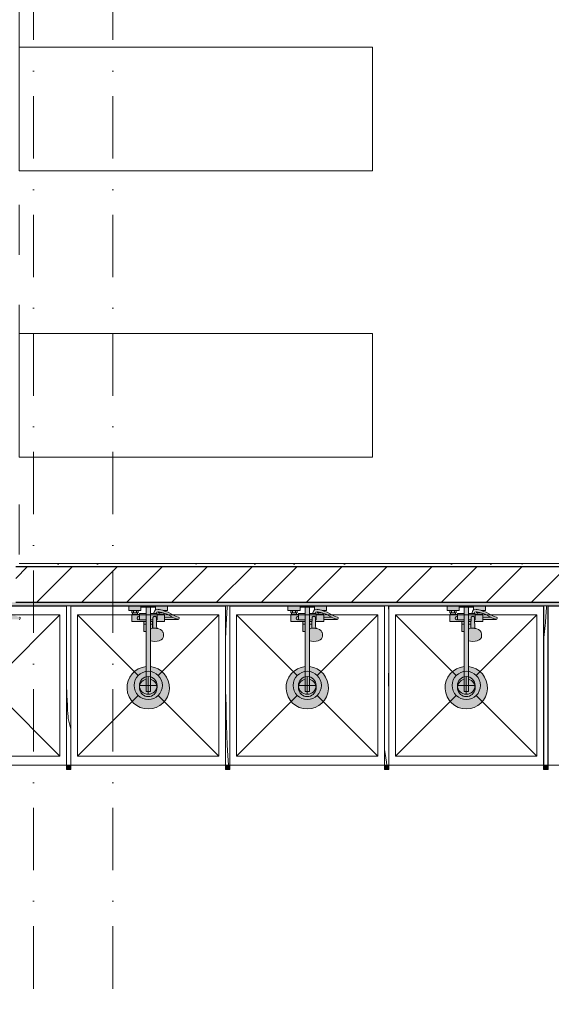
# Model space of a CAD drawing. Header units: millimetres. Extents: x -59761 to 112741, y -57975 to 46221.
# Tile 325 of 421: x 62923 to 65931, y -35312 to -29747. Entities that reach past the tile are written whole.
import ezdxf

# ---------------------------------------------------------------- set-up
doc = ezdxf.new("R2010")
doc.units = ezdxf.units.MM
for name, pattern in [('Wipeout_Contour', [1000, 0, -1000]), ('Штриховая', [564.444447, 282.222223, -282.222223]), ('Штрихпунктирная', [670.277762, 352.777767, -176.388884, 0, -141.111112])]:
    doc.linetypes.add(name, pattern=pattern)
for name, color, linetype in [('Интерьер - конструкции мебели', 7, 'Continuous'), ('Интерьер - Оборудование', 7, 'Continuous'), ('Интерьер - Сантехника', 7, 'Continuous'), ('Конструктив - Стены Блок 200 нов', 7, 'Continuous'), ('Элемент Модели - Зона', 7, 'Continuous'), ('Элемент Модели - Оси', 2, 'Continuous')]:
    doc.layers.add(name, color=color, linetype=linetype)
pattern_1 = [(45, (-45000, -53650), (-111.36932, 111.36932), [0, -105, 0, -157.5]), (110, (-44650, -53650), (148.00159, 53.86817), [0, -77, 0, -133])]

# ---------------------------------------------------------------- blocks, each defined once
blk = doc.blocks.new('*X589', base_point=(2412685.8, -340475.5))
at = {"layer": 'Интерьер - Оборудование', "color": 7, "linetype": 'Continuous', "lineweight": 15}
for p, q in [((2523586.9, -319590.9), (2523587.8, -319577.2)), ((2523587.8, -319577.2), (2523588.6, -319563.5)), ((2523588.6, -319563.5), (2523589.1, -319549.7)), ((2523589.1, -319549.7), (2523589.5, -319536)), ((2523589.5, -319535.4), (2523589.5, -319536)), ((2523581.6, -319645.6), (2523583.2, -319632)), ((2523583.2, -319632), (2523584.6, -319618.3)), ((2523584.6, -319618.3), (2523585.9, -319604.6)), ((2523585.9, -319604.6), (2523586.9, -319590.9)), ((2523573.8, -319715.1), (2523581.6, -319645.6))]:
    blk.add_line(p, q, dxfattribs=at)
blk = doc.blocks.new('*X590', base_point=(2412685.8, -340475.5))
at = {"layer": 'Интерьер - Оборудование', "color": 7, "linetype": 'Continuous', "lineweight": 15}
for p, q in [((2522697.8, -319575.9), (2522695.1, -319535.4)), ((2522696.9, -319876.7), (2522697.8, -319823.2)), ((2522696.4, -319953), (2522696.9, -319876.7)), ((2522696.8, -320029.4), (2522696.4, -319953)), ((2522697.8, -320096.8), (2522696.8, -320029.4)), ((2522673.8, -320346.6), (2522677.5, -320370.2)), ((2522677.5, -320370.2), (2522681, -320394.5)), ((2522681, -320394.5), (2522684, -320418.8)), ((2522684, -320418.8), (2522685.8, -320435.4))]:
    blk.add_line(p, q, dxfattribs=at)
blk = doc.blocks.new('*X591', base_point=(2412685.8, -340475.5))
at = {"layer": 'Интерьер - Оборудование', "color": 7, "linetype": 'Continuous', "lineweight": 15}
for p, q in [((2521778.6, -319609.7), (2521782.7, -319543.8)), ((2521782.7, -319543.8), (2521783.3, -319535.4)), ((2521775.5, -319675.8), (2521778.6, -319609.7)), ((2521773.8, -319726.6), (2521775.5, -319675.8)), ((2521774, -320028.4), (2521773.8, -320021.1)), ((2521774.4, -320039.5), (2521774, -320028.4)), ((2521774.8, -320050.5), (2521774.4, -320039.5)), ((2521775.2, -320061.6), (2521774.8, -320050.5)), ((2521775.6, -320072.7), (2521775.2, -320061.6)), ((2521776.1, -320083.8), (2521775.6, -320072.7)), ((2521776.6, -320094.9), (2521776.1, -320083.8)), ((2521777.3, -320152.1), (2521776.6, -320094.9)), ((2521778.7, -320209.2), (2521777.3, -320152.1)), ((2521780.7, -320266.4), (2521778.7, -320209.2)), ((2521783.4, -320323.4), (2521780.7, -320266.4)), ((2521786.8, -320380.5), (2521783.4, -320323.4)), ((2521790.7, -320435.4), (2521786.8, -320380.5))]:
    blk.add_line(p, q, dxfattribs=at)
blk = doc.blocks.new('*X592', base_point=(2412685.8, -340475.5))
at = {"layer": 'Интерьер - Оборудование', "color": 7, "linetype": 'Continuous', "lineweight": 15}
for p, q in [((2520874.3, -320015.3), (2520873.8, -320000.3)), ((2520875.4, -320042), (2520874.3, -320015.3)), ((2520876.7, -320068.6), (2520875.4, -320042)), ((2520878.2, -320095.2), (2520876.7, -320068.6)), ((2520879.8, -320121.7), (2520878.2, -320095.2)), ((2520881.7, -320148.3), (2520879.8, -320121.7)), ((2520882, -320156.2), (2520881.7, -320148.3)), ((2520882.7, -320164.1), (2520882, -320156.2)), ((2520883.6, -320171.9), (2520882.7, -320164.1)), ((2520884.8, -320179.7), (2520883.6, -320171.9)), ((2520886.2, -320187.5), (2520884.8, -320179.7)), ((2520887.9, -320195.2), (2520886.2, -320187.5)), ((2520889.9, -320202.9), (2520887.9, -320195.2)), ((2520892.2, -320210.4), (2520889.9, -320202.9)), ((2520897.8, -320230.2), (2520892.2, -320210.4))]:
    blk.add_line(p, q, dxfattribs=at)

msp = doc.modelspace()

# ---------------------------------------------------------------- linework, layer by layer
at = {"layer": 'Интерьер - конструкции мебели', "color": 7, "linetype": 'Continuous', "lineweight": 15, "flags": 128}
for points in [[(62920, -29901.27), (62920, -30601.17), (64919.41, -30601.17), (64919.41, -29901.27)], [(62920, -31519.99), (62920, -32219.89), (64919.41, -32219.89), (64919.41, -31519.99)]]:
    msp.add_lwpolyline(points, close=True, dxfattribs=at)
at = {"layer": 'Интерьер - Оборудование', "color": 7, "linetype": 'Continuous', "lineweight": 5}
for p, q in [((63561.03, -33099.89), (63589.03, -33099.89)), ((63561.03, -33107.89), (63589.03, -33107.89)), ((63600.03, -33107.89), (63600.03, -33139.89)), ((63638.03, -33103.89), (63638.03, -33204.89)), ((63662.03, -33256.93), (63662.03, -33103.89)), ((63694.49, -33103.89), (63680.63, -33103.89)), ((63700.03, -33139.89), (63700.03, -33107.89)), ((63700.03, -33111.89), (63700.03, -33109.16)), ((63700.03, -33115), (63700.03, -33111.89)), ((63700.03, -33118.37), (63700.03, -33115)), ((63708.39, -33093.75), (63706.82, -33093.47)), ((63727.5, -33097.44), (63708.39, -33093.75)), ((63711.03, -33099.89), (63716.03, -33099.89)), ((63739.03, -33107.89), (63711.03, -33107.89)), ((63716.03, -33095.23), (63716.03, -33099.89)), ((63716.03, -33099.89), (63734.03, -33099.89)), ((63739.03, -33101.52), (63727.5, -33097.44)), ((63734.03, -33099.75), (63734.03, -33099.89)), ((63734.03, -33099.89), (63734.41, -33099.89)), ((64461.03, -33099.89), (64489.03, -33099.89)), ((64461.03, -33107.89), (64489.03, -33107.89)), ((64500.03, -33107.89), (64500.03, -33139.89)), ((64538.03, -33103.89), (64538.03, -33204.89)), ((64562.03, -33256.93), (64562.03, -33103.89)), ((64594.49, -33103.89), (64580.63, -33103.89)), ((64600.03, -33139.89), (64600.03, -33107.89)), ((64600.03, -33111.89), (64600.03, -33109.16)), ((64600.03, -33115), (64600.03, -33111.89)), ((64600.03, -33118.37), (64600.03, -33115)), ((64608.39, -33093.75), (64606.82, -33093.47)), ((64627.5, -33097.44), (64608.39, -33093.75)), ((64611.03, -33099.89), (64616.03, -33099.89)), ((64639.03, -33107.89), (64611.03, -33107.89)), ((64616.03, -33095.23), (64616.03, -33099.89)), ((64616.03, -33099.89), (64634.03, -33099.89)), ((64639.03, -33101.52), (64627.5, -33097.44)), ((64634.03, -33099.75), (64634.03, -33099.89)), ((64634.03, -33099.89), (64634.41, -33099.89)), ((65361.03, -33099.89), (65389.03, -33099.89)), ((65361.03, -33107.89), (65389.03, -33107.89)), ((65400.03, -33107.89), (65400.03, -33139.89)), ((65438.03, -33103.89), (65438.03, -33204.89)), ((65462.03, -33256.93), (65462.03, -33103.89)), ((65494.49, -33103.89), (65480.63, -33103.89)), ((65500.03, -33139.89), (65500.03, -33107.89)), ((65500.03, -33111.89), (65500.03, -33109.16)), ((65500.03, -33115), (65500.03, -33111.89)), ((65500.03, -33118.37), (65500.03, -33115)), ((65508.39, -33093.75), (65506.82, -33093.47)), ((65527.5, -33097.44), (65508.39, -33093.75)), ((65511.03, -33099.89), (65516.03, -33099.89)), ((65539.03, -33107.89), (65511.03, -33107.89)), ((65516.03, -33095.23), (65516.03, -33099.89)), ((65516.03, -33099.89), (65534.03, -33099.89)), ((65539.03, -33101.52), (65527.5, -33097.44)), ((65534.03, -33099.75), (65534.03, -33099.89)), ((65534.03, -33099.89), (65534.41, -33099.89)), ((63600.03, -33139.89), (63638.03, -33139.89)), ((63625.04, -33147.89), (63638.03, -33147.89)), ((63625.04, -33162.89), (63638.03, -33162.89)), ((63676.88, -33139.89), (63662.03, -33139.89)), ((63676.78, -33147.89), (63662.03, -33147.89)), ((63675.03, -33162.89), (63662.03, -33162.89)), ((63675.03, -33147.89), (63675.03, -33187.4)), ((63676.02, -33187.16), (63676.53, -33168.95)), ((63676.53, -33168.95), (63677.03, -33126.71)), ((63677.03, -33126.71), (63677.27, -33125.07)), ((63677.27, -33125.07), (63677.97, -33123.54)), ((63677.97, -33123.54), (63679.08, -33122.23)), ((63679.08, -33122.23), (63680.53, -33121.22)), ((63680.53, -33121.22), (63682.02, -33120.66)), ((63682.03, -33120.65), (63682.02, -33120.66)), ((63684.44, -33119.47), (63682.03, -33120.65)), ((63682.03, -33120.66), (63682.22, -33120.59)), ((63682.22, -33120.59), (63684.03, -33120.37)), ((63684.03, -33120.37), (63690.03, -33120.37)), ((63687.03, -33119.07), (63684.44, -33119.47)), ((63689.62, -33119.47), (63687.03, -33119.07)), ((63692.03, -33120.65), (63689.62, -33119.47)), ((63690.03, -33120.37), (63691.84, -33120.59)), ((63691.84, -33120.59), (63692.03, -33120.66)), ((63692.03, -33120.65), (63692.05, -33120.66)), ((63692.05, -33120.66), (63693.53, -33121.22)), ((63693.53, -33121.22), (63694.98, -33122.23)), ((63694.98, -33122.23), (63696.09, -33123.54)), ((63696.09, -33123.54), (63696.79, -33125.07)), ((63696.79, -33125.07), (63697.03, -33126.71)), ((63697.28, -33147.89), (63697.03, -33126.71)), ((63700.03, -33139.89), (63697.19, -33139.89)), ((63743.03, -33123.39), (63743.03, -33136.39)), ((63803.47, -33131.64), (63784.48, -33123.39)), ((63817.02, -33136.07), (63803.47, -33131.64)), ((63817.02, -33136.07), (63819.03, -33136.39)), ((64500.03, -33139.89), (64538.03, -33139.89)), ((64525.04, -33147.89), (64538.03, -33147.89)), ((64525.04, -33162.89), (64538.03, -33162.89)), ((64576.88, -33139.89), (64562.03, -33139.89)), ((64576.78, -33147.89), (64562.03, -33147.89)), ((64575.03, -33162.89), (64562.03, -33162.89)), ((64575.03, -33147.89), (64575.03, -33187.4)), ((64576.02, -33187.16), (64576.53, -33168.95)), ((64576.53, -33168.95), (64577.03, -33126.71)), ((64577.03, -33126.71), (64577.27, -33125.07)), ((64577.27, -33125.07), (64577.97, -33123.54)), ((64577.97, -33123.54), (64579.08, -33122.23)), ((64579.08, -33122.23), (64580.53, -33121.22)), ((64580.53, -33121.22), (64582.02, -33120.66)), ((64582.03, -33120.65), (64582.02, -33120.66)), ((64584.44, -33119.47), (64582.03, -33120.65)), ((64582.03, -33120.66), (64582.22, -33120.59)), ((64582.22, -33120.59), (64584.03, -33120.37)), ((64584.03, -33120.37), (64590.03, -33120.37)), ((64587.03, -33119.07), (64584.44, -33119.47)), ((64589.62, -33119.47), (64587.03, -33119.07)), ((64592.03, -33120.65), (64589.62, -33119.47)), ((64590.03, -33120.37), (64591.84, -33120.59)), ((64591.84, -33120.59), (64592.03, -33120.66)), ((64592.03, -33120.65), (64592.05, -33120.66)), ((64592.05, -33120.66), (64593.53, -33121.22)), ((64593.53, -33121.22), (64594.98, -33122.23)), ((64594.98, -33122.23), (64596.09, -33123.54)), ((64596.09, -33123.54), (64596.79, -33125.07)), ((64596.79, -33125.07), (64597.03, -33126.71)), ((64597.28, -33147.89), (64597.03, -33126.71)), ((64600.03, -33139.89), (64597.19, -33139.89)), ((64643.03, -33123.39), (64643.03, -33136.39)), ((64703.47, -33131.64), (64684.48, -33123.39)), ((64717.02, -33136.07), (64703.47, -33131.64)), ((64717.02, -33136.07), (64719.03, -33136.39)), ((65400.03, -33139.89), (65438.03, -33139.89)), ((65425.04, -33147.89), (65438.03, -33147.89)), ((65425.04, -33162.89), (65438.03, -33162.89)), ((65476.88, -33139.89), (65462.03, -33139.89)), ((65476.78, -33147.89), (65462.03, -33147.89)), ((65475.03, -33162.89), (65462.03, -33162.89)), ((65475.03, -33147.89), (65475.03, -33187.4)), ((65476.02, -33187.16), (65476.53, -33168.95)), ((65476.53, -33168.95), (65477.03, -33126.71)), ((65477.03, -33126.71), (65477.27, -33125.07)), ((65477.27, -33125.07), (65477.97, -33123.54)), ((65477.97, -33123.54), (65479.08, -33122.23)), ((65479.08, -33122.23), (65480.53, -33121.22)), ((65480.53, -33121.22), (65482.02, -33120.66)), ((65482.03, -33120.65), (65482.02, -33120.66)), ((65484.44, -33119.47), (65482.03, -33120.65)), ((65482.03, -33120.66), (65482.22, -33120.59)), ((65482.22, -33120.59), (65484.03, -33120.37)), ((65484.03, -33120.37), (65490.03, -33120.37)), ((65487.03, -33119.07), (65484.44, -33119.47)), ((65489.62, -33119.47), (65487.03, -33119.07)), ((65492.03, -33120.65), (65489.62, -33119.47)), ((65490.03, -33120.37), (65491.84, -33120.59)), ((65491.84, -33120.59), (65492.03, -33120.66)), ((65492.03, -33120.65), (65492.05, -33120.66)), ((65492.05, -33120.66), (65493.53, -33121.22)), ((65493.53, -33121.22), (65494.98, -33122.23)), ((65494.98, -33122.23), (65496.09, -33123.54)), ((65496.09, -33123.54), (65496.79, -33125.07)), ((65496.79, -33125.07), (65497.03, -33126.71)), ((65497.28, -33147.89), (65497.03, -33126.71)), ((65500.03, -33139.89), (65497.19, -33139.89)), ((65543.03, -33123.39), (65543.03, -33136.39)), ((65603.47, -33131.64), (65584.48, -33123.39)), ((65617.02, -33136.07), (65603.47, -33131.64)), ((65617.02, -33136.07), (65619.03, -33136.39)), ((63662.03, -33188.23), (63662.09, -33188.19)), ((63664.23, -33190.1), (63662.03, -33191.07)), ((63662.09, -33202.27), (63662.03, -33202.23)), ((63669.41, -33188.73), (63664.23, -33190.1)), ((63677.91, -33186.71), (63669.41, -33188.73)), ((63687.03, -33186.03), (63677.91, -33186.71)), ((63696.16, -33186.71), (63687.03, -33186.03)), ((63698.04, -33187.16), (63696.16, -33186.71)), ((64562.03, -33188.23), (64562.09, -33188.19)), ((64564.23, -33190.1), (64562.03, -33191.07)), ((64562.09, -33202.27), (64562.03, -33202.23)), ((64569.41, -33188.73), (64564.23, -33190.1)), ((64577.91, -33186.71), (64569.41, -33188.73)), ((64587.03, -33186.03), (64577.91, -33186.71)), ((64596.16, -33186.71), (64587.03, -33186.03)), ((64598.04, -33187.16), (64596.16, -33186.71)), ((65462.03, -33188.23), (65462.09, -33188.19)), ((65464.23, -33190.1), (65462.03, -33191.07)), ((65462.09, -33202.27), (65462.03, -33202.23)), ((65469.41, -33188.73), (65464.23, -33190.1)), ((65477.91, -33186.71), (65469.41, -33188.73)), ((65487.03, -33186.03), (65477.91, -33186.71)), ((65496.16, -33186.71), (65487.03, -33186.03)), ((65498.04, -33187.16), (65496.16, -33186.71)), ((63638.03, -33403.49), (63638.03, -33544.89)), ((63662.03, -33403.49), (63662.03, -33544.89)), ((64538.03, -33403.49), (64538.03, -33544.89)), ((64562.03, -33403.49), (64562.03, -33544.89)), ((65438.03, -33403.49), (65438.03, -33544.89)), ((65462.03, -33403.49), (65462.03, -33544.89)), ((63638.03, -33544.89), (63662.03, -33544.89)), ((64538.03, -33544.89), (64562.03, -33544.89)), ((65438.03, -33544.89), (65462.03, -33544.89))]:
    msp.add_line(p, q, dxfattribs=at)
at = {"layer": 'Интерьер - Оборудование', "color": 7, "linetype": 'Continuous', "lineweight": 15}
for p, q in [((63188.03, -33959.89), (63187.53, -33959.89)), ((63212.03, -33959.89), (63212.53, -33959.89)), ((64088.03, -33959.89), (64087.53, -33959.89)), ((64112.03, -33959.89), (64112.53, -33959.89)), ((64988.03, -33959.89), (64987.53, -33959.89)), ((65012.03, -33959.89), (65012.53, -33959.89)), ((65888.03, -33959.89), (65887.53, -33959.89)), ((65912.03, -33959.89), (65912.53, -33959.89))]:
    msp.add_line(p, q, dxfattribs=at)
at = {"layer": 'Интерьер - Оборудование', "color": 7, "linetype": 'Continuous', "lineweight": 5, "flags": 128}
for points in [[(63700.03, -33103.89), (63694.49, -33103.89), (63698.2, -33094.86), (63706.82, -33093.47), (63707.03, -33093.51), (63707.03, -33099.89), (63711.03, -33099.89), (63711.03, -33107.89), (63700.03, -33107.89)], [(63739.03, -33107.89), (63739.03, -33101.52), (63756.94, -33107.86), (63783.07, -33122.78), (63784.48, -33123.39), (63743.03, -33123.39), (63743.03, -33107.89)], [(64600.03, -33103.89), (64594.49, -33103.89), (64598.2, -33094.86), (64606.82, -33093.47), (64607.03, -33093.51), (64607.03, -33099.89), (64611.03, -33099.89), (64611.03, -33107.89), (64600.03, -33107.89)], [(64639.03, -33107.89), (64639.03, -33101.52), (64656.94, -33107.86), (64683.07, -33122.78), (64684.48, -33123.39), (64643.03, -33123.39), (64643.03, -33107.89)], [(65500.03, -33103.89), (65494.49, -33103.89), (65498.2, -33094.86), (65506.82, -33093.47), (65507.03, -33093.51), (65507.03, -33099.89), (65511.03, -33099.89), (65511.03, -33107.89), (65500.03, -33107.89)], [(65539.03, -33107.89), (65539.03, -33101.52), (65556.94, -33107.86), (65583.07, -33122.78), (65584.48, -33123.39), (65543.03, -33123.39), (65543.03, -33107.89)]]:
    msp.add_lwpolyline(points, close=True, dxfattribs=at)
msp.add_lwpolyline([(62919.03, -33136.39, 0.8537531), (62921.05, -33123.71)], format="xyb", dxfattribs=at)
at = {"layer": 'Интерьер - Оборудование', "color": 7, "linetype": 'Continuous', "lineweight": 5}
for centre, radius, start, end in [((63595.53, -33129.89), 9, 60, 300), ((64495.53, -33129.89), 9, 60, 300), ((65395.53, -33129.89), 9, 60, 300), ((63650.03, -33522.89), 50, 103.88654, 76.11346), ((64550.03, -33522.89), 50, 103.88654, 76.11346), ((65450.03, -33522.89), 50, 103.88654, 76.11346)]:
    msp.add_arc(centre, radius, start, end, dxfattribs=at)
at = {"layer": 'Интерьер - Сантехника', "color": 7, "linetype": 'Continuous', "lineweight": 5}
for p, q in [((63150.03, -33109.89), (62350.03, -33109.89)), ((63150.03, -33109.89), (62806.6, -33453.32)), ((63150.03, -33909.89), (63150.03, -33109.89)), ((63250.03, -33109.89), (63250.03, -33909.89)), ((64050.03, -33109.89), (63250.03, -33109.89)), ((63250.03, -33109.89), (63593.46, -33453.32)), ((64050.03, -33109.89), (63706.6, -33453.32)), ((64050.03, -33909.89), (64050.03, -33109.89)), ((64150.03, -33109.89), (64150.03, -33909.89)), ((64950.03, -33109.89), (64150.03, -33109.89)), ((64150.03, -33109.89), (64493.46, -33453.32)), ((64950.03, -33109.89), (64606.6, -33453.32)), ((64950.03, -33909.89), (64950.03, -33109.89)), ((65050.03, -33109.89), (65050.03, -33909.89)), ((65850.03, -33109.89), (65050.03, -33109.89)), ((65050.03, -33109.89), (65393.46, -33453.32)), ((65850.03, -33109.89), (65506.6, -33453.32)), ((65850.03, -33909.89), (65850.03, -33109.89)), ((63650.03, -33559.89), (63650.03, -33459.89)), ((64550.03, -33559.89), (64550.03, -33459.89)), ((65450.03, -33559.89), (65450.03, -33459.89)), ((63600.03, -33509.89), (63700.03, -33509.89)), ((64500.03, -33509.89), (64600.03, -33509.89)), ((65400.03, -33509.89), (65500.03, -33509.89)), ((63150.03, -33909.89), (62806.6, -33566.45)), ((63250.03, -33909.89), (63593.46, -33566.45)), ((64050.03, -33909.89), (63706.6, -33566.45)), ((64150.03, -33909.89), (64493.46, -33566.45)), ((64950.03, -33909.89), (64606.6, -33566.45)), ((65050.03, -33909.89), (65393.46, -33566.45)), ((65850.03, -33909.89), (65506.6, -33566.45)), ((62350.03, -33909.89), (63150.03, -33909.89)), ((63250.03, -33909.89), (64050.03, -33909.89)), ((64150.03, -33909.89), (64950.03, -33909.89)), ((65050.03, -33909.89), (65850.03, -33909.89))]:
    msp.add_line(p, q, dxfattribs=at)
for centre, radius in [((63650.03, -33509.89), 80), ((64550.03, -33509.89), 80), ((65450.03, -33509.89), 80), ((63650.03, -33509.89), 50), ((64550.03, -33509.89), 50), ((65450.03, -33509.89), 50)]:
    msp.add_circle(centre, radius, dxfattribs=at)
at = {"layer": 'Элемент Модели - Зона', "color": 253, "linetype": 'Штриховая', "lineweight": 15, "flags": 128}
msp.add_lwpolyline([(-8890, -17680), (-3119.74, -17680), (-3119.74, -14858.42), (142.53, -11594.86), (156.67, -11609), (156.67, -11580), (18300, -11580), (18300, -11600), (32399.73, -11600), (32399.73, -11580), (69081.36, -11580), (72316.72, -14823.47), (72320.06, -15158.11), (72320.06, -17695), (72360, -17695), (72360, -19700), (72120, -19700), (72120, -18300), (71700, -18300), (71700, -17900), (63300, -17900), (63300, -18300), (62700, -18300), (62700, -17900), (54320, -17900), (54320, -27030), (62700, -27030), (62700, -26350), (63300, -26350), (63300, -27540), (67380, -27540), (67380, -26630), (67500, -26630), (67500, -27660), (62920, -27660), (62920, -32819.89), (72120, -32819.89), (72120, -27750), (71650, -27750), (71650, -26250), (72120, -26250), (72120, -21200), (72360, -21200), (72360, -33849.94), (72120, -33849.94), (72120, -33059.89), (54320, -33059.89), (54320, -39349.94), (72120, -39349.94), (72120, -36299.94), (71700.06, -36299.94), (71700.06, -35674.44), (72120, -35674.44), (72120, -35349.94), (72360, -35349.94), (72360, -35679.94), (75850, -35679.94), (75850, -16794.88), (75238.88, -16794.88), (75238.88, -9000), (80700, -9000), (80700, -8700), (81300, -8700), (81300, -9000), (87517.1, -9000), (87517.1, -320), (85530, -320), (85530, 300), (84182.9, 300), (81300, 300), (81300, -300), (80700, -300), (80700, 212.5), (79799.78, 212.5), (72300, 212.5), (72300, -300), (71700, -300), (71700, 212.5), (63300, 212.5), (63300, -300), (62700, -300), (62700, 212.5), (54300, 212.5), (54300, -300), (53700, -300), (53700, 212.5), (45650, 212.5), (45650, -300), (45050, -300), (44950, -300), (44950, -5367.2), (32450.06, -5367.2), (32450.06, -200), (32450.06, 7690), (32460.06, 7690), (32460.06, 13850), (29720, 13850), (29720, 5730), (28964.53, 5730), (28964.53, 212), (27300.06, 212), (27300.06, -300), (26700.06, -300), (26700.06, 212), (18300, 212), (18300, -300), (17700, -300), (17700, 212), (16025.03, 212), (16025.03, -7500), (16025.03, -9042.59), (9300, -9042.59), (9300, -9300), (8700, -9300), (8700, -9042.59), (300, -9042.59), (300, -9300), (-300, -9300), (-300, -9042.59), (-8250, -9042.59), (-8250, -9300), (-8850, -9300), (-8850, -9042.59), (-8890, -9042.59)], close=True, dxfattribs=at)

# ---------------------------------------------------------------- next in the draw order: wipeouts: each hides what was drawn before it
at = {"color": 254, "linetype": 'Wipeout_Contour', "lineweight": 0, "ltscale": 10172047.17420937}
msp.add_wipeout([(62920, -32839.89), (67480.16, -32839.89), (67480.16, -32819.89), (62920, -32819.89)], dxfattribs=at).dxf.layer = 'Конструктив - Стены Блок 200 нов'
at = {"color": 254, "linetype": 'Wipeout_Contour', "lineweight": 0, "ltscale": 10164301.12336527}
msp.add_wipeout([(54320, -33059.89), (72120, -33059.89), (72120, -33039.89), (54320, -33039.89)], dxfattribs=at).dxf.layer = 'Конструктив - Стены Блок 200 нов'

# ---------------------------------------------------------------- next in the draw order: hatches: boundary and pattern name
at = {"layer": 'Конструктив - Стены Блок 200 нов', "linetype": 'Continuous', "lineweight": 5}
h = msp.add_hatch(dxfattribs=at)
h.set_pattern_fill('ШТУКАТУРКА__ГИПС_01_000D', color=252, style=0, pattern_type=2)
h.set_pattern_definition(pattern_1)
h.paths.add_polyline_path([(62920, -32839.89), (67480.16, -32839.89), (67480.16, -32819.89), (62920, -32819.89)])
h = msp.add_hatch(dxfattribs=at)
h.set_pattern_fill('ШТУКАТУРКА__ГИПС_01_000D', color=252, style=0, pattern_type=2)
h.set_pattern_definition(pattern_1)
h.paths.add_polyline_path([(54320, -33059.89), (72120, -33059.89), (72120, -33039.89), (54320, -33039.89)])

# ---------------------------------------------------------------- next in the draw order: linework, layer by layer
at = {"layer": 'Интерьер - Оборудование', "color": 7, "linetype": 'Continuous', "lineweight": 5}
for p, q in [((63557.03, -33085.89), (63593.03, -33085.89)), ((63566.03, -33085.89), (63566.03, -33099.89)), ((63584.03, -33085.89), (63584.03, -33099.89)), ((63638.03, -33067.89), (63662.03, -33067.89)), ((63691.56, -33082.87), (63691.03, -33083.11)), ((63692.79, -33082.61), (63691.56, -33082.87)), ((63705.97, -33080.45), (63692.79, -33082.61)), ((63707.21, -33080.39), (63705.97, -33080.45)), ((63711.71, -33081.25), (63707.21, -33080.39)), ((63731.05, -33084.93), (63711.71, -33081.25)), ((63743.03, -33089.18), (63731.05, -33084.93)), ((63732.16, -33085.38), (63732.15, -33085.37)), ((63733.74, -33085.89), (63743.03, -33085.89)), ((64457.03, -33085.89), (64493.03, -33085.89)), ((64466.03, -33085.89), (64466.03, -33099.89)), ((64484.03, -33085.89), (64484.03, -33099.89)), ((64538.03, -33067.89), (64562.03, -33067.89)), ((64591.56, -33082.87), (64591.03, -33083.11)), ((64592.79, -33082.61), (64591.56, -33082.87)), ((64605.97, -33080.45), (64592.79, -33082.61)), ((64607.21, -33080.39), (64605.97, -33080.45)), ((64611.71, -33081.25), (64607.21, -33080.39)), ((64631.05, -33084.93), (64611.71, -33081.25)), ((64643.03, -33089.18), (64631.05, -33084.93)), ((64632.16, -33085.38), (64632.15, -33085.37)), ((64633.74, -33085.89), (64643.03, -33085.89)), ((65357.03, -33085.89), (65393.03, -33085.89)), ((65366.03, -33085.89), (65366.03, -33099.89)), ((65384.03, -33085.89), (65384.03, -33099.89)), ((65438.03, -33067.89), (65462.03, -33067.89)), ((65491.56, -33082.87), (65491.03, -33083.11)), ((65492.79, -33082.61), (65491.56, -33082.87)), ((65505.97, -33080.45), (65492.79, -33082.61)), ((65507.21, -33080.39), (65505.97, -33080.45)), ((65511.71, -33081.25), (65507.21, -33080.39)), ((65531.05, -33084.93), (65511.71, -33081.25)), ((65543.03, -33089.18), (65531.05, -33084.93)), ((65532.16, -33085.38), (65532.15, -33085.37)), ((65533.74, -33085.89), (65543.03, -33085.89))]:
    msp.add_line(p, q, dxfattribs=at)

# ---------------------------------------------------------------- next in the draw order: wipeouts: each hides what was drawn before it
at = {"color": 254, "linetype": 'Wipeout_Contour', "lineweight": 0, "ltscale": 10181269.20681974}
msp.add_wipeout([(62900, -33039.89), (72120, -33039.89), (72120, -32839.89), (62900, -32839.89)], dxfattribs=at).dxf.layer = 'Конструктив - Стены Блок 200 нов'

# ---------------------------------------------------------------- next in the draw order: hatches: boundary and pattern name
at = {"layer": 'Интерьер - Оборудование', "linetype": 'Continuous', "lineweight": 0}
h = msp.add_hatch(color=255, dxfattribs=at)
h.paths.add_polyline_path([(62738.03, -33403.49, 19.9498744), (62762.03, -33403.49), (62762.03, -33256.93), (62774.09, -33259.79), (62787.03, -33260.77), (62799.97, -33259.79), (62812.03, -33256.93), (62822.39, -33252.37), (62830.33, -33246.43), (62835.33, -33239.51), (62837.03, -33232.09), (62837.03, -33221.44), (62836.52, -33218.26), (62834.83, -33210.91), (62833.39, -33208.17), (62828.59, -33201.54), (62826.53, -33199.67), (62819.28, -33194.26), (62809.84, -33190.1), (62804.66, -33188.73), (62798.04, -33187.16), (62797.53, -33168.95), (62797.28, -33147.89), (62843.03, -33147.89), (62843.03, -33136.39), (62919.03, -33136.39, 0.8537531), (62921.05, -33123.71), (62908.2, -33119.53), (62888.99, -33111.2), (62862.33, -33096.02), (62843.03, -33089.18), (62843.03, -33085.89), (62859.03, -33085.89), (62859.03, -33059.89), (62791.03, -33059.89), (62791.03, -33083.11), (62790.41, -33083.38), (62789.38, -33084.1), (62788.51, -33085.02), (62787.85, -33086.08), (62780.48, -33103.89), (62762.03, -33103.89), (62762.03, -33067.89), (62790.03, -33067.89), (62790.03, -33059.89), (62710.03, -33059.89), (62710.03, -33067.89), (62738.03, -33067.89), (62738.03, -33103.89), (62700.03, -33103.89), (62700.03, -33107.89), (62689.03, -33107.89), (62689.03, -33099.89), (62693.03, -33099.89), (62693.03, -33085.89), (62709.03, -33085.89), (62709.03, -33059.89), (62641.03, -33059.89), (62641.03, -33085.89), (62657.03, -33085.89), (62657.03, -33099.89), (62661.03, -33099.89), (62661.03, -33107.89), (62657.03, -33107.89), (62657.03, -33147.89), (62725.04, -33147.89), (62725.04, -33204.89), (62725.64, -33204.89), (62727.21, -33204.89), (62729.68, -33204.89), (62732.96, -33204.89), (62736.91, -33204.89), (62738.03, -33204.89)])
h.paths.add_polyline_path([(62800.03, -33103.89), (62794.49, -33103.89), (62798.2, -33094.86), (62806.82, -33093.47), (62807.03, -33093.51), (62807.03, -33099.89), (62811.03, -33099.89), (62811.03, -33107.89), (62800.03, -33107.89)], flags=0)
h.paths.add_polyline_path([(62839.03, -33107.89), (62839.03, -33101.52), (62856.94, -33107.86), (62883.07, -33122.78), (62884.48, -33123.39), (62843.03, -33123.39), (62843.03, -33107.89)], flags=0)
for points in [[(63187.53, -33959.89), (63188.03, -33959.89), (63188.03, -33059.89), (63187.53, -33059.89)], [(63212.53, -33959.89), (63212.53, -33059.89), (63212.03, -33059.89), (63212.03, -33959.89)], [(64087.53, -33959.89), (64088.03, -33959.89), (64088.03, -33059.89), (64087.53, -33059.89)], [(64112.53, -33959.89), (64112.53, -33059.89), (64112.03, -33059.89), (64112.03, -33959.89)], [(64987.53, -33959.89), (64988.03, -33959.89), (64988.03, -33059.89), (64987.53, -33059.89)], [(65012.53, -33959.89), (65012.53, -33059.89), (65012.03, -33059.89), (65012.03, -33959.89)], [(65887.53, -33959.89), (65888.03, -33959.89), (65888.03, -33059.89), (65887.53, -33059.89)], [(65912.53, -33959.89), (65912.53, -33059.89), (65912.03, -33059.89), (65912.03, -33959.89)]]:
    msp.add_hatch(color=255, dxfattribs=at).paths.add_polyline_path(points)
h = msp.add_hatch(color=255, dxfattribs=at)
h.paths.add_polyline_path([(63638.03, -33403.49, 19.9498744), (63662.03, -33403.49), (63662.03, -33256.93), (63674.09, -33259.79), (63687.03, -33260.77), (63699.97, -33259.79), (63712.03, -33256.93), (63722.39, -33252.37), (63730.33, -33246.43), (63735.33, -33239.51), (63737.03, -33232.09), (63737.03, -33221.44), (63736.52, -33218.26), (63734.83, -33210.91), (63733.39, -33208.17), (63728.59, -33201.54), (63726.53, -33199.67), (63719.28, -33194.26), (63709.84, -33190.1), (63704.66, -33188.73), (63698.04, -33187.16), (63697.53, -33168.95), (63697.28, -33147.89), (63743.03, -33147.89), (63743.03, -33136.39), (63819.03, -33136.39, 0.8537531), (63821.05, -33123.71), (63808.2, -33119.53), (63788.99, -33111.2), (63762.33, -33096.02), (63743.03, -33089.18), (63743.03, -33085.89), (63759.03, -33085.89), (63759.03, -33059.89), (63691.03, -33059.89), (63691.03, -33083.11), (63690.41, -33083.38), (63689.38, -33084.1), (63688.51, -33085.02), (63687.85, -33086.08), (63680.48, -33103.89), (63662.03, -33103.89), (63662.03, -33067.89), (63690.03, -33067.89), (63690.03, -33059.89), (63610.03, -33059.89), (63610.03, -33067.89), (63638.03, -33067.89), (63638.03, -33103.89), (63600.03, -33103.89), (63600.03, -33107.89), (63589.03, -33107.89), (63589.03, -33099.89), (63593.03, -33099.89), (63593.03, -33085.89), (63609.03, -33085.89), (63609.03, -33059.89), (63541.03, -33059.89), (63541.03, -33085.89), (63557.03, -33085.89), (63557.03, -33099.89), (63561.03, -33099.89), (63561.03, -33107.89), (63557.03, -33107.89), (63557.03, -33147.89), (63625.04, -33147.89), (63625.04, -33204.89), (63625.64, -33204.89), (63627.21, -33204.89), (63629.68, -33204.89), (63632.96, -33204.89), (63636.91, -33204.89), (63638.03, -33204.89)])
h.paths.add_polyline_path([(63700.03, -33103.89), (63694.49, -33103.89), (63698.2, -33094.86), (63706.82, -33093.47), (63707.03, -33093.51), (63707.03, -33099.89), (63711.03, -33099.89), (63711.03, -33107.89), (63700.03, -33107.89)], flags=0)
h.paths.add_polyline_path([(63739.03, -33107.89), (63739.03, -33101.52), (63756.94, -33107.86), (63783.07, -33122.78), (63784.48, -33123.39), (63743.03, -33123.39), (63743.03, -33107.89)], flags=0)
h = msp.add_hatch(color=255, dxfattribs=at)
h.paths.add_polyline_path([(64538.03, -33403.49, 19.9498744), (64562.03, -33403.49), (64562.03, -33256.93), (64574.09, -33259.79), (64587.03, -33260.77), (64599.97, -33259.79), (64612.03, -33256.93), (64622.39, -33252.37), (64630.33, -33246.43), (64635.33, -33239.51), (64637.03, -33232.09), (64637.03, -33221.44), (64636.52, -33218.26), (64634.83, -33210.91), (64633.39, -33208.17), (64628.59, -33201.54), (64626.53, -33199.67), (64619.28, -33194.26), (64609.84, -33190.1), (64604.66, -33188.73), (64598.04, -33187.16), (64597.53, -33168.95), (64597.28, -33147.89), (64643.03, -33147.89), (64643.03, -33136.39), (64719.03, -33136.39, 0.8537531), (64721.05, -33123.71), (64708.2, -33119.53), (64688.99, -33111.2), (64662.33, -33096.02), (64643.03, -33089.18), (64643.03, -33085.89), (64659.03, -33085.89), (64659.03, -33059.89), (64591.03, -33059.89), (64591.03, -33083.11), (64590.41, -33083.38), (64589.38, -33084.1), (64588.51, -33085.02), (64587.85, -33086.08), (64580.48, -33103.89), (64562.03, -33103.89), (64562.03, -33067.89), (64590.03, -33067.89), (64590.03, -33059.89), (64510.03, -33059.89), (64510.03, -33067.89), (64538.03, -33067.89), (64538.03, -33103.89), (64500.03, -33103.89), (64500.03, -33107.89), (64489.03, -33107.89), (64489.03, -33099.89), (64493.03, -33099.89), (64493.03, -33085.89), (64509.03, -33085.89), (64509.03, -33059.89), (64441.03, -33059.89), (64441.03, -33085.89), (64457.03, -33085.89), (64457.03, -33099.89), (64461.03, -33099.89), (64461.03, -33107.89), (64457.03, -33107.89), (64457.03, -33147.89), (64525.04, -33147.89), (64525.04, -33204.89), (64525.64, -33204.89), (64527.21, -33204.89), (64529.68, -33204.89), (64532.96, -33204.89), (64536.91, -33204.89), (64538.03, -33204.89)])
h.paths.add_polyline_path([(64600.03, -33103.89), (64594.49, -33103.89), (64598.2, -33094.86), (64606.82, -33093.47), (64607.03, -33093.51), (64607.03, -33099.89), (64611.03, -33099.89), (64611.03, -33107.89), (64600.03, -33107.89)], flags=0)
h.paths.add_polyline_path([(64639.03, -33107.89), (64639.03, -33101.52), (64656.94, -33107.86), (64683.07, -33122.78), (64684.48, -33123.39), (64643.03, -33123.39), (64643.03, -33107.89)], flags=0)
h = msp.add_hatch(color=255, dxfattribs=at)
h.paths.add_polyline_path([(65438.03, -33403.49, 19.9498744), (65462.03, -33403.49), (65462.03, -33256.93), (65474.09, -33259.79), (65487.03, -33260.77), (65499.97, -33259.79), (65512.03, -33256.93), (65522.39, -33252.37), (65530.33, -33246.43), (65535.33, -33239.51), (65537.03, -33232.09), (65537.03, -33221.44), (65536.52, -33218.26), (65534.83, -33210.91), (65533.39, -33208.17), (65528.59, -33201.54), (65526.53, -33199.67), (65519.28, -33194.26), (65509.84, -33190.1), (65504.66, -33188.73), (65498.04, -33187.16), (65497.53, -33168.95), (65497.28, -33147.89), (65543.03, -33147.89), (65543.03, -33136.39), (65619.03, -33136.39, 0.8537531), (65621.05, -33123.71), (65608.2, -33119.53), (65588.99, -33111.2), (65562.33, -33096.02), (65543.03, -33089.18), (65543.03, -33085.89), (65559.03, -33085.89), (65559.03, -33059.89), (65491.03, -33059.89), (65491.03, -33083.11), (65490.41, -33083.38), (65489.38, -33084.1), (65488.51, -33085.02), (65487.85, -33086.08), (65480.48, -33103.89), (65462.03, -33103.89), (65462.03, -33067.89), (65490.03, -33067.89), (65490.03, -33059.89), (65410.03, -33059.89), (65410.03, -33067.89), (65438.03, -33067.89), (65438.03, -33103.89), (65400.03, -33103.89), (65400.03, -33107.89), (65389.03, -33107.89), (65389.03, -33099.89), (65393.03, -33099.89), (65393.03, -33085.89), (65409.03, -33085.89), (65409.03, -33059.89), (65341.03, -33059.89), (65341.03, -33085.89), (65357.03, -33085.89), (65357.03, -33099.89), (65361.03, -33099.89), (65361.03, -33107.89), (65357.03, -33107.89), (65357.03, -33147.89), (65425.04, -33147.89), (65425.04, -33204.89), (65425.64, -33204.89), (65427.21, -33204.89), (65429.68, -33204.89), (65432.96, -33204.89), (65436.91, -33204.89), (65438.03, -33204.89)])
h.paths.add_polyline_path([(65500.03, -33103.89), (65494.49, -33103.89), (65498.2, -33094.86), (65506.82, -33093.47), (65507.03, -33093.51), (65507.03, -33099.89), (65511.03, -33099.89), (65511.03, -33107.89), (65500.03, -33107.89)], flags=0)
h.paths.add_polyline_path([(65539.03, -33107.89), (65539.03, -33101.52), (65556.94, -33107.86), (65583.07, -33122.78), (65584.48, -33123.39), (65543.03, -33123.39), (65543.03, -33107.89)], flags=0)
at = {"layer": 'Конструктив - Стены Блок 200 нов', "linetype": 'Continuous', "lineweight": 5}
h = msp.add_hatch(dxfattribs=at)
h.set_pattern_fill('БЛОКИ_БЕТОННЫЕ_ЭФФЕКТИВН_2D', style=0, pattern_type=2)
h.set_pattern_definition([(45, (-45000, -54000), (-127.27922, 127.27922), [])])
h.paths.add_polyline_path([(62900, -33039.89), (72120, -33039.89), (72120, -32839.89), (62900, -32839.89)])

# ---------------------------------------------------------------- next in the draw order: linework, layer by layer
at = {"layer": 'Интерьер - Оборудование', "color": 7, "linetype": 'Continuous', "lineweight": 15}
for p, q in [((63187.53, -33959.89), (63187.53, -33059.89)), ((63187.53, -33059.89), (63188.03, -33059.89)), ((63212.53, -33059.89), (63212.03, -33059.89)), ((63212.53, -33959.89), (63212.53, -33059.89)), ((64087.53, -33959.89), (64087.53, -33059.89)), ((64087.53, -33059.89), (64088.03, -33059.89)), ((64112.53, -33059.89), (64112.03, -33059.89)), ((64112.53, -33959.89), (64112.53, -33059.89)), ((64987.53, -33959.89), (64987.53, -33059.89)), ((64987.53, -33059.89), (64988.03, -33059.89)), ((65012.53, -33059.89), (65012.03, -33059.89)), ((65012.53, -33959.89), (65012.53, -33059.89)), ((65887.53, -33959.89), (65887.53, -33059.89)), ((65887.53, -33059.89), (65888.03, -33059.89)), ((65912.53, -33059.89), (65912.03, -33059.89)), ((65912.53, -33959.89), (65912.53, -33059.89))]:
    msp.add_line(p, q, dxfattribs=at)
at = {"layer": 'Интерьер - Оборудование', "color": 7, "linetype": 'Continuous', "lineweight": 5, "flags": 128}
for points in [[(63638.03, -33403.49, 19.9498744), (63662.03, -33403.49), (63662.03, -33256.93), (63674.09, -33259.79), (63687.03, -33260.77), (63699.97, -33259.79), (63712.03, -33256.93), (63722.39, -33252.37), (63730.33, -33246.43), (63735.33, -33239.51), (63737.03, -33232.09), (63737.03, -33221.44), (63736.52, -33218.26), (63734.83, -33210.91), (63733.39, -33208.17), (63728.59, -33201.54), (63726.53, -33199.67), (63719.28, -33194.26), (63709.84, -33190.1), (63704.66, -33188.73), (63698.04, -33187.16), (63697.53, -33168.95), (63697.28, -33147.89), (63743.03, -33147.89), (63743.03, -33136.39), (63819.03, -33136.39, 0.8537531), (63821.05, -33123.71), (63808.2, -33119.53), (63788.99, -33111.2), (63762.33, -33096.02), (63743.03, -33089.18), (63743.03, -33085.89), (63759.03, -33085.89), (63759.03, -33059.89), (63691.03, -33059.89), (63691.03, -33083.11), (63690.41, -33083.38), (63689.38, -33084.1), (63688.51, -33085.02), (63687.85, -33086.08), (63680.48, -33103.89), (63662.03, -33103.89), (63662.03, -33067.89), (63690.03, -33067.89), (63690.03, -33059.89), (63610.03, -33059.89), (63610.03, -33067.89), (63638.03, -33067.89), (63638.03, -33103.89), (63600.03, -33103.89), (63600.03, -33107.89), (63589.03, -33107.89), (63589.03, -33099.89), (63593.03, -33099.89), (63593.03, -33085.89), (63609.03, -33085.89), (63609.03, -33059.89), (63541.03, -33059.89), (63541.03, -33085.89), (63557.03, -33085.89), (63557.03, -33099.89), (63561.03, -33099.89), (63561.03, -33107.89), (63557.03, -33107.89), (63557.03, -33147.89), (63625.04, -33147.89), (63625.04, -33204.89), (63625.64, -33204.89), (63627.21, -33204.89), (63629.68, -33204.89), (63632.96, -33204.89), (63636.91, -33204.89), (63638.03, -33204.89)], [(64538.03, -33403.49, 19.9498744), (64562.03, -33403.49), (64562.03, -33256.93), (64574.09, -33259.79), (64587.03, -33260.77), (64599.97, -33259.79), (64612.03, -33256.93), (64622.39, -33252.37), (64630.33, -33246.43), (64635.33, -33239.51), (64637.03, -33232.09), (64637.03, -33221.44), (64636.52, -33218.26), (64634.83, -33210.91), (64633.39, -33208.17), (64628.59, -33201.54), (64626.53, -33199.67), (64619.28, -33194.26), (64609.84, -33190.1), (64604.66, -33188.73), (64598.04, -33187.16), (64597.53, -33168.95), (64597.28, -33147.89), (64643.03, -33147.89), (64643.03, -33136.39), (64719.03, -33136.39, 0.8537531), (64721.05, -33123.71), (64708.2, -33119.53), (64688.99, -33111.2), (64662.33, -33096.02), (64643.03, -33089.18), (64643.03, -33085.89), (64659.03, -33085.89), (64659.03, -33059.89), (64591.03, -33059.89), (64591.03, -33083.11), (64590.41, -33083.38), (64589.38, -33084.1), (64588.51, -33085.02), (64587.85, -33086.08), (64580.48, -33103.89), (64562.03, -33103.89), (64562.03, -33067.89), (64590.03, -33067.89), (64590.03, -33059.89), (64510.03, -33059.89), (64510.03, -33067.89), (64538.03, -33067.89), (64538.03, -33103.89), (64500.03, -33103.89), (64500.03, -33107.89), (64489.03, -33107.89), (64489.03, -33099.89), (64493.03, -33099.89), (64493.03, -33085.89), (64509.03, -33085.89), (64509.03, -33059.89), (64441.03, -33059.89), (64441.03, -33085.89), (64457.03, -33085.89), (64457.03, -33099.89), (64461.03, -33099.89), (64461.03, -33107.89), (64457.03, -33107.89), (64457.03, -33147.89), (64525.04, -33147.89), (64525.04, -33204.89), (64525.64, -33204.89), (64527.21, -33204.89), (64529.68, -33204.89), (64532.96, -33204.89), (64536.91, -33204.89), (64538.03, -33204.89)], [(65438.03, -33403.49, 19.9498744), (65462.03, -33403.49), (65462.03, -33256.93), (65474.09, -33259.79), (65487.03, -33260.77), (65499.97, -33259.79), (65512.03, -33256.93), (65522.39, -33252.37), (65530.33, -33246.43), (65535.33, -33239.51), (65537.03, -33232.09), (65537.03, -33221.44), (65536.52, -33218.26), (65534.83, -33210.91), (65533.39, -33208.17), (65528.59, -33201.54), (65526.53, -33199.67), (65519.28, -33194.26), (65509.84, -33190.1), (65504.66, -33188.73), (65498.04, -33187.16), (65497.53, -33168.95), (65497.28, -33147.89), (65543.03, -33147.89), (65543.03, -33136.39), (65619.03, -33136.39, 0.8537531), (65621.05, -33123.71), (65608.2, -33119.53), (65588.99, -33111.2), (65562.33, -33096.02), (65543.03, -33089.18), (65543.03, -33085.89), (65559.03, -33085.89), (65559.03, -33059.89), (65491.03, -33059.89), (65491.03, -33083.11), (65490.41, -33083.38), (65489.38, -33084.1), (65488.51, -33085.02), (65487.85, -33086.08), (65480.48, -33103.89), (65462.03, -33103.89), (65462.03, -33067.89), (65490.03, -33067.89), (65490.03, -33059.89), (65410.03, -33059.89), (65410.03, -33067.89), (65438.03, -33067.89), (65438.03, -33103.89), (65400.03, -33103.89), (65400.03, -33107.89), (65389.03, -33107.89), (65389.03, -33099.89), (65393.03, -33099.89), (65393.03, -33085.89), (65409.03, -33085.89), (65409.03, -33059.89), (65341.03, -33059.89), (65341.03, -33085.89), (65357.03, -33085.89), (65357.03, -33099.89), (65361.03, -33099.89), (65361.03, -33107.89), (65357.03, -33107.89), (65357.03, -33147.89), (65425.04, -33147.89), (65425.04, -33204.89), (65425.64, -33204.89), (65427.21, -33204.89), (65429.68, -33204.89), (65432.96, -33204.89), (65436.91, -33204.89), (65438.03, -33204.89)]]:
    msp.add_lwpolyline(points, format="xyb", close=True, dxfattribs=at)
at = {"layer": 'Интерьер - Сантехника', "color": 7, "linetype": 'Continuous', "lineweight": 5, "flags": 128}
for points in [[(62300.03, -33959.89), (63200.03, -33959.89), (63200.03, -33059.89), (62300.03, -33059.89)], [(63200.03, -33959.89), (64100.03, -33959.89), (64100.03, -33059.89), (63200.03, -33059.89)], [(64100.03, -33959.89), (65000.03, -33959.89), (65000.03, -33059.89), (64100.03, -33059.89)], [(65000.03, -33959.89), (65900.03, -33959.89), (65900.03, -33059.89), (65000.03, -33059.89)], [(65900.03, -33959.89), (66800.03, -33959.89), (66800.03, -33059.89), (65900.03, -33059.89)]]:
    msp.add_lwpolyline(points, close=True, dxfattribs=at)
at = {"layer": 'Конструктив - Стены Блок 200 нов', "color": 7, "linetype": 'Continuous', "lineweight": 30}
for p, q in [((67480.16, -32839.89), (62900, -32839.89)), ((62900, -33039.89), (72120, -33039.89))]:
    msp.add_line(p, q, dxfattribs=at)
at = {"layer": 'Конструктив - Стены Блок 200 нов', "color": 7, "linetype": 'Continuous', "lineweight": 5, "flags": 128}
msp.add_lwpolyline([(67480.16, -32819.89), (62920, -32819.89)], dxfattribs=at)
at = {"layer": 'Конструктив - Стены Блок 200 нов', "color": 7, "linetype": 'Continuous', "lineweight": 30, "flags": 128}
msp.add_lwpolyline([(54320, -33059.89), (72120, -33059.89)], dxfattribs=at)
at = {"layer": 'Элемент Модели - Оси', "color": 7, "linetype": 'Штрихпунктирная', "lineweight": 15}
for p, q in [((63000, 38200), (63000, -55975)), ((63450, 38200), (63450, -55975))]:
    msp.add_line(p, q, dxfattribs=at)

# ---------------------------------------------------------------- next in the draw order: wipeouts: each hides what was drawn before it
at = {"color": 254, "linetype": 'Wipeout_Contour', "lineweight": 0, "ltscale": 10164452.59041022}
msp.add_wipeout([(63212.03, -33059.89), (63188.03, -33059.89), (63188.03, -33959.89), (63212.03, -33959.89)], dxfattribs=at).dxf.layer = 'Интерьер - Оборудование'
at = {"color": 254, "linetype": 'Wipeout_Contour', "lineweight": 0, "ltscale": 10168023.94437926}
msp.add_wipeout([(64112.03, -33059.89), (64088.03, -33059.89), (64088.03, -33959.89), (64112.03, -33959.89)], dxfattribs=at).dxf.layer = 'Интерьер - Оборудование'
at = {"color": 254, "linetype": 'Wipeout_Contour', "lineweight": 0, "ltscale": 10171595.31854481}
msp.add_wipeout([(65012.03, -33059.89), (64988.03, -33059.89), (64988.03, -33959.89), (65012.03, -33959.89)], dxfattribs=at).dxf.layer = 'Интерьер - Оборудование'
at = {"color": 254, "linetype": 'Wipeout_Contour', "lineweight": 0, "ltscale": 10175166.71288561}
msp.add_wipeout([(65912.03, -33059.89), (65888.03, -33059.89), (65888.03, -33959.89), (65912.03, -33959.89)], dxfattribs=at).dxf.layer = 'Интерьер - Оборудование'

# ---------------------------------------------------------------- next in the draw order: hatches: boundary and pattern name
at = {"layer": 'Интерьер - Оборудование', "linetype": 'Continuous', "lineweight": 0}
for points in [[(63212.53, -33984.89), (63212.53, -33959.89), (63187.53, -33959.89), (63187.53, -33984.89)], [(64112.53, -33984.89), (64112.53, -33959.89), (64087.53, -33959.89), (64087.53, -33984.89)], [(65012.53, -33984.89), (65012.53, -33959.89), (64987.53, -33959.89), (64987.53, -33984.89)], [(65912.53, -33984.89), (65912.53, -33959.89), (65887.53, -33959.89), (65887.53, -33984.89)]]:
    msp.add_hatch(color=255, dxfattribs=at).paths.add_polyline_path(points)

# ---------------------------------------------------------------- next in the draw order: linework, layer by layer
at = {"layer": 'Интерьер - Оборудование', "color": 7, "linetype": 'Continuous', "lineweight": 5, "flags": 128}
for points in [[(63212.03, -33059.89), (63188.03, -33059.89), (63188.03, -33959.89), (63212.03, -33959.89)], [(64112.03, -33059.89), (64088.03, -33059.89), (64088.03, -33959.89), (64112.03, -33959.89)], [(65012.03, -33059.89), (64988.03, -33059.89), (64988.03, -33959.89), (65012.03, -33959.89)], [(65912.03, -33059.89), (65888.03, -33059.89), (65888.03, -33959.89), (65912.03, -33959.89)]]:
    msp.add_lwpolyline(points, close=True, dxfattribs=at)
at = {"layer": 'Интерьер - Оборудование', "color": 7, "linetype": 'Continuous', "lineweight": 15, "flags": 128}
for points in [[(63212.53, -33984.89), (63212.53, -33959.89), (63187.53, -33959.89), (63187.53, -33984.89)], [(64112.53, -33984.89), (64112.53, -33959.89), (64087.53, -33959.89), (64087.53, -33984.89)], [(65012.53, -33984.89), (65012.53, -33959.89), (64987.53, -33959.89), (64987.53, -33984.89)], [(65912.53, -33984.89), (65912.53, -33959.89), (65887.53, -33959.89), (65887.53, -33984.89)]]:
    msp.add_lwpolyline(points, close=True, dxfattribs=at)

# ---------------------------------------------------------------- next in the draw order: block references
at = {"layer": 'Интерьер - Оборудование', "color": 7, "linetype": 'Continuous', "lineweight": 5}
for name in ['*X591', '*X590', '*X589', '*X592']:
    msp.add_blockref(name, (-45000, -54000), dxfattribs=at)

doc.saveas('drawing.dxf')
